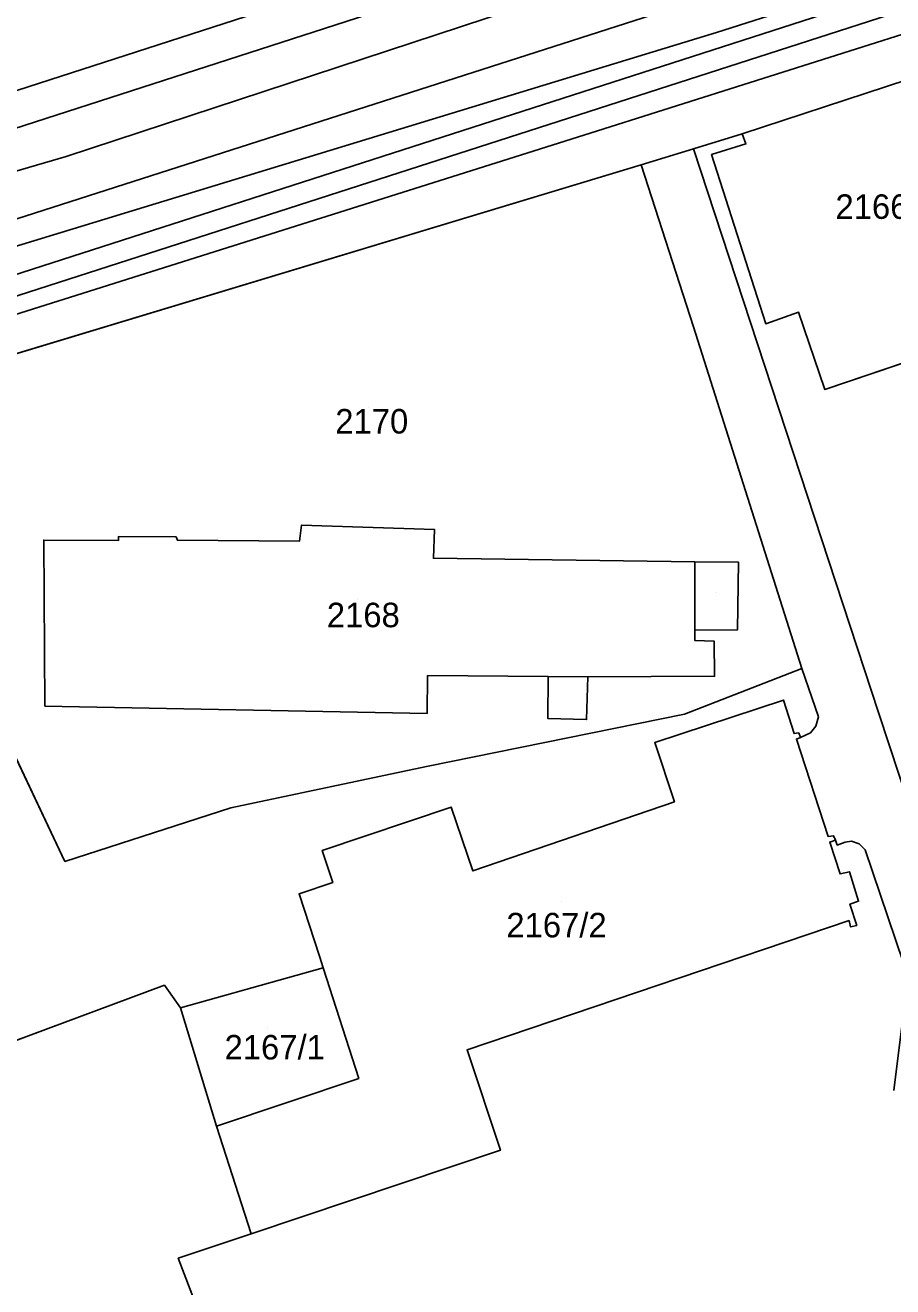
# Model space of a CAD drawing. Extents: x -263423 to -261326, y -1240067 to -1237864.
# Drawn here: x -262514.1 to -262443.4, y -1238765.4 to -1238662.5 of the extents above; entities that cross this region are included whole.
import ezdxf

# ---------------------------------------------------------------- set-up
doc = ezdxf.new("R2010")
doc.units = 0
for name, color, linetype in [('body_kn', 7, 'Continuous'), ('kladpar_druhypozemkov', 7, 'Continuous'), ('kladpar_hranice', 7, 'Continuous'), ('kladpar_parcelnecisla', 7, 'Continuous'), ('kladpar_plochy', 7, 'Continuous'), ('tarchy_linie', 7, 'Continuous'), ('zappar_hrandruhpozemk', 7, 'Continuous')]:
    doc.layers.add(name, color=color, linetype=linetype)

msp = doc.modelspace()

# ---------------------------------------------------------------- linework, layer by layer
at = {"layer": 'body_kn'}
for p, q in [((-262457.72, -1238663.15), (-262457.72, -1238663.15)), ((-262468.54, -1238671.5), (-262468.54, -1238671.5)), ((-262455.65, -1238671.41), (-262455.65, -1238671.41)), ((-262455.65, -1238671.41), (-262455.65, -1238671.41)), ((-262455.34, -1238672.23), (-262455.34, -1238672.23)), ((-262510.76, -1238673.25), (-262510.76, -1238673.25)), ((-262459.6, -1238672.64), (-262459.6, -1238672.64)), ((-262459.6, -1238672.64), (-262459.6, -1238672.64)), ((-262458.14, -1238673.1), (-262458.14, -1238673.1)), ((-262463.87, -1238673.94), (-262463.87, -1238673.94)), ((-262463.87, -1238673.94), (-262463.87, -1238673.94)), ((-262451.04, -1238685.96), (-262451.04, -1238685.96)), ((-262453.72, -1238686.89), (-262453.72, -1238686.89)), ((-262459.62, -1238687.16), (-262459.62, -1238687.16)), ((-262448.89, -1238692.26), (-262448.89, -1238692.26)), ((-262491.58, -1238703.33), (-262491.58, -1238703.33)), ((-262506.51, -1238704.26), (-262506.51, -1238704.26)), ((-262501.81, -1238704.29), (-262501.81, -1238704.29)), ((-262480.74, -1238703.67), (-262480.74, -1238703.67)), ((-262512.6, -1238704.54), (-262512.6, -1238704.54)), ((-262506.51, -1238704.58), (-262506.51, -1238704.58)), ((-262501.69, -1238704.55), (-262501.69, -1238704.55)), ((-262491.73, -1238704.62), (-262491.73, -1238704.62)), ((-262480.82, -1238706.02), (-262480.82, -1238706.02)), ((-262459.5, -1238706.31), (-262459.5, -1238706.31)), ((-262459.5, -1238706.31), (-262459.5, -1238706.31)), ((-262455.95, -1238706.34), (-262455.95, -1238706.34)), ((-262459.51, -1238712.72), (-262459.51, -1238712.72)), ((-262459.5, -1238711.89), (-262459.5, -1238711.89)), ((-262459.5, -1238711.89), (-262459.5, -1238711.89)), ((-262456.01, -1238711.86), (-262456.01, -1238711.86)), ((-262457.92, -1238712.79), (-262457.92, -1238712.79)), ((-262481.3, -1238715.59), (-262481.3, -1238715.59)), ((-262471.47, -1238715.67), (-262471.47, -1238715.67)), ((-262471.47, -1238715.67), (-262471.47, -1238715.67)), ((-262468.23, -1238715.69), (-262468.23, -1238715.69)), ((-262457.89, -1238715.65), (-262457.89, -1238715.65)), ((-262450.77, -1238715.01), (-262450.77, -1238715.01)), ((-262452.26, -1238717.59), (-262452.26, -1238717.59)), ((-262512.5, -1238718.08), (-262512.5, -1238718.08)), ((-262481.34, -1238718.7), (-262481.34, -1238718.7)), ((-262460.33, -1238718.73), (-262460.33, -1238718.73)), ((-262444.53, -1238718.61), (-262444.53, -1238718.61)), ((-262471.5, -1238719.09), (-262471.5, -1238719.09)), ((-262468.33, -1238719.18), (-262468.33, -1238719.18)), ((-262449.62, -1238719.71), (-262449.62, -1238719.71)), ((-262449.42, -1238718.95), (-262449.42, -1238718.95)), ((-262451.4, -1238720.33), (-262451.4, -1238720.33)), ((-262451.21, -1238720.77), (-262451.21, -1238720.77)), ((-262451.02, -1238720.27), (-262451.02, -1238720.27)), ((-262451.02, -1238720.27), (-262451.02, -1238720.27)), ((-262450.89, -1238720.65), (-262450.89, -1238720.65)), ((-262450.07, -1238720.27), (-262450.07, -1238720.27)), ((-262462.77, -1238721.06), (-262462.77, -1238721.06)), ((-262481.38, -1238723.01), (-262481.38, -1238723.01)), ((-262461.17, -1238725.89), (-262461.17, -1238725.89)), ((-262497.34, -1238726.37), (-262497.34, -1238726.37)), ((-262497.34, -1238726.37), (-262497.34, -1238726.37)), ((-262479.38, -1238726.32), (-262479.38, -1238726.32)), ((-262448.63, -1238728.72), (-262448.63, -1238728.72)), ((-262448.49, -1238729.17), (-262448.49, -1238729.17)), ((-262448.19, -1238728.66), (-262448.19, -1238728.66)), ((-262448.04, -1238729.02), (-262448.04, -1238729.02)), ((-262447.24, -1238729.17), (-262447.24, -1238729.17)), ((-262446.73, -1238729.11), (-262446.73, -1238729.11)), ((-262489.89, -1238729.85), (-262489.89, -1238729.85)), ((-262447.88, -1238729.42), (-262447.88, -1238729.42)), ((-262446.1, -1238729.31), (-262446.1, -1238729.31)), ((-262445.6, -1238729.82), (-262445.6, -1238729.82)), ((-262510.87, -1238730.75), (-262510.87, -1238730.75)), ((-262477.6, -1238731.53), (-262477.6, -1238731.53)), ((-262447.65, -1238731.77), (-262447.65, -1238731.77)), ((-262446.88, -1238731.59), (-262446.88, -1238731.59)), ((-262489.03, -1238732.46), (-262489.03, -1238732.46)), ((-262491.77, -1238733.39), (-262491.77, -1238733.39)), ((-262446.85, -1238734.25), (-262446.85, -1238734.25)), ((-262446.15, -1238734), (-262446.15, -1238734)), ((-262446.92, -1238735.58), (-262446.92, -1238735.58)), ((-262446.8, -1238736.09), (-262446.8, -1238736.09)), ((-262446.29, -1238735.97), (-262446.29, -1238735.97)), ((-262490.11, -1238738.47), (-262490.11, -1238738.47)), ((-262489.8, -1238739.43), (-262489.8, -1238739.43)), ((-262502.76, -1238740.86), (-262502.76, -1238740.86)), ((-262501.44, -1238742.71), (-262501.44, -1238742.71)), ((-262501.44, -1238742.71), (-262501.44, -1238742.71)), ((-262478.07, -1238746.11), (-262478.07, -1238746.11)), ((-262486.91, -1238748.45), (-262486.91, -1238748.45)), ((-262498.5, -1238752.36), (-262498.5, -1238752.36)), ((-262475.36, -1238754.32), (-262475.36, -1238754.32)), ((-262495.67, -1238761.13), (-262495.67, -1238761.13)), ((-262495.67, -1238761.13), (-262495.67, -1238761.13)), ((-262501.62, -1238763.13), (-262501.62, -1238763.13))]:
    msp.add_line(p, q, dxfattribs=at)
at = {"layer": 'kladpar_druhypozemkov'}
for p, q in [((-262486.1, -1238693.75), (-262486.1, -1238693.75)), ((-262487, -1238709.35), (-262487, -1238709.35)), ((-262457.7, -1238708.84), (-262457.7, -1238708.84)), ((-262470.4, -1238734.05), (-262470.4, -1238734.05)), ((-262494.31, -1238744.3), (-262494.31, -1238744.3))]:
    msp.add_line(p, q, dxfattribs=at)
at = {"layer": 'kladpar_hranice'}
msp.add_line((-262528.19, -1238693.37), (-262463.87, -1238673.94), dxfattribs=at)
for points in [[(-262432.09, -1238663.67), (-262455.65, -1238671.41), (-262459.6, -1238672.64), (-262463.87, -1238673.94), (-262528.19, -1238693.37), (-262533.15, -1238694.92), (-262539.51, -1238696.98), (-262545.35, -1238698.91), (-262545.23, -1238699.23), (-262551.78, -1238701.28), (-262551.99, -1238701.35), (-262554.21, -1238702.06), (-262562.65, -1238704.77), (-262562.71, -1238704.58), (-262568.56, -1238706.38), (-262574.21, -1238708.19), (-262575.1, -1238708.37), (-262585.72, -1238711.67), (-262594.36, -1238714.54), (-262602.64, -1238717.87), (-262603, -1238718.01), (-262606.31, -1238719.34), (-262612.65, -1238721.52)], [(-262455.65, -1238671.41), (-262432.09, -1238663.67), (-262428.09, -1238675.81), (-262433.82, -1238677.73), (-262431.18, -1238686.25), (-262448.89, -1238692.26), (-262451.04, -1238685.96), (-262453.72, -1238686.89), (-262458.14, -1238673.1), (-262455.34, -1238672.23), (-262455.65, -1238671.41)], [(-262501.44, -1238742.71), (-262498.5, -1238752.36), (-262495.67, -1238761.13), (-262475.36, -1238754.32), (-262478.07, -1238746.11), (-262446.92, -1238735.58), (-262446.8, -1238736.09), (-262446.29, -1238735.97), (-262446.85, -1238734.25), (-262446.15, -1238734), (-262446.88, -1238731.59), (-262447.65, -1238731.77), (-262448.49, -1238729.17), (-262448.04, -1238729.02), (-262448.19, -1238728.66), (-262448.63, -1238728.72), (-262451.21, -1238720.77), (-262450.89, -1238720.65), (-262450.07, -1238720.27), (-262449.62, -1238719.71), (-262449.42, -1238718.95), (-262450.77, -1238715.01), (-262459.62, -1238687.16), (-262463.87, -1238673.94), (-262459.6, -1238672.64), (-262455.65, -1238671.41), (-262455.34, -1238672.23), (-262458.14, -1238673.1), (-262453.72, -1238686.89), (-262451.04, -1238685.96), (-262448.89, -1238692.26), (-262431.18, -1238686.25)], [(-262463.87, -1238673.94), (-262459.62, -1238687.16), (-262450.77, -1238715.01), (-262460.33, -1238718.73), (-262481.38, -1238723.01), (-262497.34, -1238726.37), (-262510.87, -1238730.75), (-262525.19, -1238700.51), (-262528.19, -1238693.37)], [(-262525.19, -1238700.51), (-262510.87, -1238730.75), (-262497.34, -1238726.37)], [(-262459.5, -1238706.31), (-262455.95, -1238706.34), (-262456.01, -1238711.86), (-262459.5, -1238711.89), (-262459.51, -1238712.72), (-262457.92, -1238712.79), (-262457.89, -1238715.65), (-262468.23, -1238715.69), (-262468.33, -1238719.18), (-262471.5, -1238719.09), (-262471.47, -1238715.67), (-262481.3, -1238715.59), (-262481.34, -1238718.7), (-262512.5, -1238718.08), (-262512.6, -1238704.54), (-262506.51, -1238704.58), (-262506.51, -1238704.26), (-262501.81, -1238704.29), (-262501.69, -1238704.55), (-262491.73, -1238704.62), (-262491.58, -1238703.33), (-262480.74, -1238703.67), (-262480.82, -1238706.02), (-262459.5, -1238706.31)], [(-262481.34, -1238718.7), (-262481.3, -1238715.59), (-262471.47, -1238715.67), (-262471.5, -1238719.09), (-262468.33, -1238719.18), (-262468.23, -1238715.69), (-262457.89, -1238715.65), (-262457.92, -1238712.79), (-262459.51, -1238712.72), (-262459.5, -1238711.89), (-262456.01, -1238711.86), (-262455.95, -1238706.34), (-262459.5, -1238706.31), (-262480.82, -1238706.02), (-262480.74, -1238703.67), (-262491.58, -1238703.33), (-262491.73, -1238704.62), (-262501.69, -1238704.55), (-262501.81, -1238704.29), (-262506.51, -1238704.26), (-262506.51, -1238704.58), (-262512.6, -1238704.54), (-262512.5, -1238718.08), (-262481.34, -1238718.7)], [(-262497.34, -1238726.37), (-262481.38, -1238723.01), (-262460.33, -1238718.73), (-262450.77, -1238715.01), (-262449.42, -1238718.95), (-262449.62, -1238719.71), (-262450.07, -1238720.27), (-262450.89, -1238720.65), (-262451.02, -1238720.27), (-262451.4, -1238720.33), (-262452.26, -1238717.59), (-262462.77, -1238721.06), (-262461.17, -1238725.89), (-262477.6, -1238731.53), (-262479.38, -1238726.32), (-262489.89, -1238729.85), (-262489.03, -1238732.46), (-262491.77, -1238733.39), (-262490.11, -1238738.47), (-262489.8, -1238739.43), (-262501.44, -1238742.71), (-262502.76, -1238740.86), (-262522.41, -1238748.16)], [(-262451.02, -1238720.27), (-262450.89, -1238720.65), (-262451.21, -1238720.77), (-262448.63, -1238728.72), (-262448.19, -1238728.66), (-262448.04, -1238729.02), (-262448.49, -1238729.17), (-262447.65, -1238731.77), (-262446.88, -1238731.59), (-262446.15, -1238734), (-262446.85, -1238734.25), (-262446.29, -1238735.97), (-262446.8, -1238736.09), (-262446.92, -1238735.58), (-262478.07, -1238746.11), (-262475.36, -1238754.32), (-262495.67, -1238761.13), (-262498.5, -1238752.36), (-262486.91, -1238748.45), (-262489.8, -1238739.43), (-262490.11, -1238738.47), (-262491.77, -1238733.39), (-262489.03, -1238732.46), (-262489.89, -1238729.85), (-262479.38, -1238726.32), (-262477.6, -1238731.53), (-262461.17, -1238725.89), (-262462.77, -1238721.06), (-262452.26, -1238717.59), (-262451.4, -1238720.33), (-262451.02, -1238720.27)], [(-262501.44, -1238742.71), (-262489.8, -1238739.43), (-262486.91, -1238748.45), (-262498.5, -1238752.36), (-262501.44, -1238742.71)], [(-262431.88, -1238771.84), (-262446.4, -1238776.48), (-262461.1, -1238781.06), (-262469.95, -1238783.72), (-262475.74, -1238785.45), (-262490.19, -1238789.52), (-262491.4, -1238789.82), (-262504.57, -1238792.93), (-262512.42, -1238773.12), (-262515.61, -1238765.06), (-262519.91, -1238754.22), (-262522.41, -1238748.16), (-262502.76, -1238740.86), (-262501.44, -1238742.71)]]:
    msp.add_lwpolyline(points, dxfattribs=at)
at = {"layer": 'kladpar_plochy'}
for p, q in [((-262459.6, -1238672.64), (-262455.65, -1238671.41)), ((-262455.65, -1238671.41), (-262455.34, -1238672.23)), ((-262455.34, -1238672.23), (-262458.14, -1238673.1)), ((-262463.87, -1238673.94), (-262459.6, -1238672.64)), ((-262458.14, -1238673.1), (-262453.72, -1238686.89)), ((-262528.19, -1238693.37), (-262463.87, -1238673.94)), ((-262463.87, -1238673.94), (-262459.62, -1238687.16)), ((-262459.62, -1238687.16), (-262463.87, -1238673.94)), ((-262453.72, -1238686.89), (-262451.04, -1238685.96)), ((-262451.04, -1238685.96), (-262448.89, -1238692.26)), ((-262448.89, -1238692.26), (-262431.18, -1238686.25)), ((-262459.62, -1238687.16), (-262450.77, -1238715.01)), ((-262450.77, -1238715.01), (-262459.62, -1238687.16)), ((-262510.87, -1238730.75), (-262525.19, -1238700.51)), ((-262491.58, -1238703.33), (-262491.73, -1238704.62)), ((-262480.74, -1238703.67), (-262491.58, -1238703.33)), ((-262501.81, -1238704.29), (-262506.51, -1238704.26)), ((-262506.51, -1238704.26), (-262506.51, -1238704.58)), ((-262501.69, -1238704.55), (-262501.81, -1238704.29)), ((-262480.82, -1238706.02), (-262480.74, -1238703.67)), ((-262506.51, -1238704.58), (-262512.6, -1238704.54)), ((-262512.6, -1238704.54), (-262512.5, -1238718.08)), ((-262491.73, -1238704.62), (-262501.69, -1238704.55)), ((-262459.5, -1238706.31), (-262480.82, -1238706.02)), ((-262455.95, -1238706.34), (-262459.5, -1238706.31)), ((-262456.01, -1238711.86), (-262455.95, -1238706.34)), ((-262459.51, -1238712.72), (-262459.5, -1238711.89)), ((-262457.92, -1238712.79), (-262459.51, -1238712.72)), ((-262459.5, -1238711.89), (-262456.01, -1238711.86)), ((-262457.89, -1238715.65), (-262457.92, -1238712.79)), ((-262481.34, -1238718.7), (-262481.3, -1238715.59)), ((-262481.3, -1238715.59), (-262471.47, -1238715.67)), ((-262471.47, -1238715.67), (-262471.5, -1238719.09)), ((-262468.33, -1238719.18), (-262468.23, -1238715.69)), ((-262468.23, -1238715.69), (-262457.89, -1238715.65)), ((-262450.77, -1238715.01), (-262460.33, -1238718.73)), ((-262449.42, -1238718.95), (-262450.77, -1238715.01)), ((-262512.5, -1238718.08), (-262481.34, -1238718.7)), ((-262460.33, -1238718.73), (-262481.38, -1238723.01)), ((-262471.5, -1238719.09), (-262468.33, -1238719.18)), ((-262450.07, -1238720.27), (-262449.62, -1238719.71)), ((-262449.62, -1238719.71), (-262449.42, -1238718.95)), ((-262451.21, -1238720.77), (-262450.89, -1238720.65)), ((-262448.63, -1238728.72), (-262451.21, -1238720.77)), ((-262450.89, -1238720.65), (-262450.07, -1238720.27)), ((-262481.38, -1238723.01), (-262497.34, -1238726.37)), ((-262497.34, -1238726.37), (-262510.87, -1238730.75)), ((-262448.19, -1238728.66), (-262448.63, -1238728.72)), ((-262448.49, -1238729.17), (-262448.04, -1238729.02)), ((-262447.65, -1238731.77), (-262448.49, -1238729.17)), ((-262448.04, -1238729.02), (-262448.19, -1238728.66)), ((-262446.88, -1238731.59), (-262447.65, -1238731.77)), ((-262446.15, -1238734), (-262446.88, -1238731.59)), ((-262446.85, -1238734.25), (-262446.15, -1238734)), ((-262446.29, -1238735.97), (-262446.85, -1238734.25)), ((-262478.07, -1238746.11), (-262446.92, -1238735.58)), ((-262446.92, -1238735.58), (-262446.8, -1238736.09)), ((-262446.8, -1238736.09), (-262446.29, -1238735.97)), ((-262522.41, -1238748.16), (-262502.76, -1238740.86)), ((-262502.76, -1238740.86), (-262501.44, -1238742.71)), ((-262501.44, -1238742.71), (-262498.5, -1238752.36)), ((-262475.36, -1238754.32), (-262478.07, -1238746.11)), ((-262498.5, -1238752.36), (-262495.67, -1238761.13)), ((-262495.67, -1238761.13), (-262475.36, -1238754.32))]:
    msp.add_line(p, q, dxfattribs=at)
for points in [[(-262432.09, -1238663.67), (-262455.65, -1238671.41), (-262459.6, -1238672.64), (-262463.87, -1238673.94), (-262528.19, -1238693.37), (-262533.15, -1238694.92), (-262539.51, -1238696.98), (-262545.35, -1238698.91), (-262545.23, -1238699.23), (-262551.78, -1238701.28), (-262551.99, -1238701.35), (-262554.21, -1238702.06), (-262562.65, -1238704.77), (-262562.71, -1238704.58), (-262568.56, -1238706.38), (-262574.21, -1238708.19), (-262575.1, -1238708.37), (-262585.72, -1238711.67), (-262594.36, -1238714.54), (-262602.64, -1238717.87), (-262603, -1238718.01), (-262606.31, -1238719.34), (-262612.65, -1238721.52)], [(-262525.19, -1238700.51), (-262510.87, -1238730.75), (-262497.34, -1238726.37), (-262481.38, -1238723.01), (-262460.33, -1238718.73), (-262450.77, -1238715.01), (-262449.42, -1238718.95), (-262449.62, -1238719.71), (-262450.07, -1238720.27), (-262450.89, -1238720.65), (-262451.02, -1238720.27), (-262451.4, -1238720.33), (-262452.26, -1238717.59), (-262462.77, -1238721.06), (-262461.17, -1238725.89), (-262477.6, -1238731.53), (-262479.38, -1238726.32), (-262489.89, -1238729.85), (-262489.03, -1238732.46), (-262491.77, -1238733.39), (-262490.11, -1238738.47), (-262489.8, -1238739.43), (-262501.44, -1238742.71), (-262502.76, -1238740.86), (-262522.41, -1238748.16)]]:
    msp.add_lwpolyline(points, dxfattribs=at)
for points in [[(-262455.65, -1238671.41), (-262432.09, -1238663.67), (-262428.09, -1238675.81), (-262433.82, -1238677.73), (-262431.18, -1238686.25), (-262448.89, -1238692.26), (-262451.04, -1238685.96), (-262453.72, -1238686.89), (-262458.14, -1238673.1), (-262455.34, -1238672.23)], [(-262459.5, -1238706.31), (-262455.95, -1238706.34), (-262456.01, -1238711.86), (-262459.5, -1238711.89), (-262459.51, -1238712.72), (-262457.92, -1238712.79), (-262457.89, -1238715.65), (-262468.23, -1238715.69), (-262468.33, -1238719.18), (-262471.5, -1238719.09), (-262471.47, -1238715.67), (-262481.3, -1238715.59), (-262481.34, -1238718.7), (-262512.5, -1238718.08), (-262512.6, -1238704.54), (-262506.51, -1238704.58), (-262506.51, -1238704.26), (-262501.81, -1238704.29), (-262501.69, -1238704.55), (-262491.73, -1238704.62), (-262491.58, -1238703.33), (-262480.74, -1238703.67), (-262480.82, -1238706.02)], [(-262451.02, -1238720.27), (-262450.89, -1238720.65), (-262451.21, -1238720.77), (-262448.63, -1238728.72), (-262448.19, -1238728.66), (-262448.04, -1238729.02), (-262448.49, -1238729.17), (-262447.65, -1238731.77), (-262446.88, -1238731.59), (-262446.15, -1238734), (-262446.85, -1238734.25), (-262446.29, -1238735.97), (-262446.8, -1238736.09), (-262446.92, -1238735.58), (-262478.07, -1238746.11), (-262475.36, -1238754.32), (-262495.67, -1238761.13), (-262498.5, -1238752.36), (-262486.91, -1238748.45), (-262489.8, -1238739.43), (-262490.11, -1238738.47), (-262491.77, -1238733.39), (-262489.03, -1238732.46), (-262489.89, -1238729.85), (-262479.38, -1238726.32), (-262477.6, -1238731.53), (-262461.17, -1238725.89), (-262462.77, -1238721.06), (-262452.26, -1238717.59), (-262451.4, -1238720.33)], [(-262501.44, -1238742.71), (-262489.8, -1238739.43), (-262486.91, -1238748.45), (-262498.5, -1238752.36)]]:
    msp.add_lwpolyline(points, close=True, dxfattribs=at)
at = {"layer": 'tarchy_linie'}
for points in [[(-262822.74, -1238779.25), (-262789.34, -1238769.25), (-262755.15, -1238752.18), (-262662.78, -1238722.18), (-262575.32, -1238694.81), (-262549.59, -1238684.59), (-262510.76, -1238673.25), (-262446.29, -1238652.03), (-262387.97, -1238633.8), (-262274.41, -1238597.6), (-262267.42, -1238595.28), (-262264.24, -1238594.43)], [(-262821.51, -1238774.65), (-262772.9, -1238761), (-262557.17, -1238691.92), (-262357.83, -1238627.94), (-262278.18, -1238602.08), (-262270.31, -1238598.46), (-262263.92, -1238595.52)], [(-262780.24, -1238755.79), (-262578.22, -1238690.23), (-262541.33, -1238679.48), (-262449.48, -1238649.79), (-262390.82, -1238630.8), (-262301.16, -1238601.86), (-262273.37, -1238605.1), (-262260.92, -1238605.62)], [(-262769.28, -1238765.08), (-262521.73, -1238685.07), (-262422.14, -1238652.96), (-262273.37, -1238605.1)], [(-262547.18, -1238664.55), (-262455.53, -1238635), (-262451.87, -1238647.51), (-262540.48, -1238676.16), (-262545.89, -1238670.14), (-262547.18, -1238664.55)], [(-262421.62, -1238654.58), (-262521.21, -1238686.69), (-262570.33, -1238702.56), (-262568.69, -1238706.42), (-262570.17, -1238706.9), (-262571.48, -1238707.32), (-262573.05, -1238707.82), (-262574.59, -1238703.94), (-262770.18, -1238767.16), (-262771, -1238764.62), (-262773.67, -1238765.37), (-262770.49, -1238772.19)]]:
    msp.add_lwpolyline(points, dxfattribs=at)
at = {"layer": 'zappar_hrandruhpozemk'}
for p, q in [((-262459.6, -1238672.64), (-262444.53, -1238718.61)), ((-262459.5, -1238711.89), (-262459.5, -1238706.31)), ((-262471.47, -1238715.67), (-262468.23, -1238715.69))]:
    msp.add_line(p, q, dxfattribs=at)
for points in [[(-262549.36, -1238691.38), (-262532.77, -1238686.02), (-262457.72, -1238663.15), (-262428.88, -1238653.93)], [(-262440.39, -1238662.59), (-262468.54, -1238671.5), (-262553.84, -1238698.44)], [(-262444.53, -1238718.61), (-262436.9, -1238741.68), (-262435.32, -1238742.71), (-262433.73, -1238742.47), (-262416.08, -1238741.78), (-262415.34, -1238743.94), (-262415.91, -1238744.44)], [(-262443.26, -1238749.43), (-262442.29, -1238741.58), (-262442.52, -1238738.98), (-262445.6, -1238729.82), (-262446.1, -1238729.31), (-262446.73, -1238729.11), (-262447.24, -1238729.17), (-262447.88, -1238729.42), (-262448.04, -1238729.02)], [(-262495.67, -1238761.13), (-262501.62, -1238763.13), (-262499.8, -1238767.88)]]:
    msp.add_lwpolyline(points, dxfattribs=at)

# ---------------------------------------------------------------- texts
at = {"layer": 'kladpar_parcelnecisla'}
for s, p in [('2166/2', (-262448.03, -1238678.34)), ('2170', (-262488.82, -1238695.85)), ('2168', (-262489.51, -1238711.65)), ('2167/2', (-262474.87, -1238736.95)), ('2167/1', (-262497.85, -1238746.91))]:
    msp.add_text(s, height=2, dxfattribs=at).set_placement(p)

doc.saveas('drawing.dxf')
